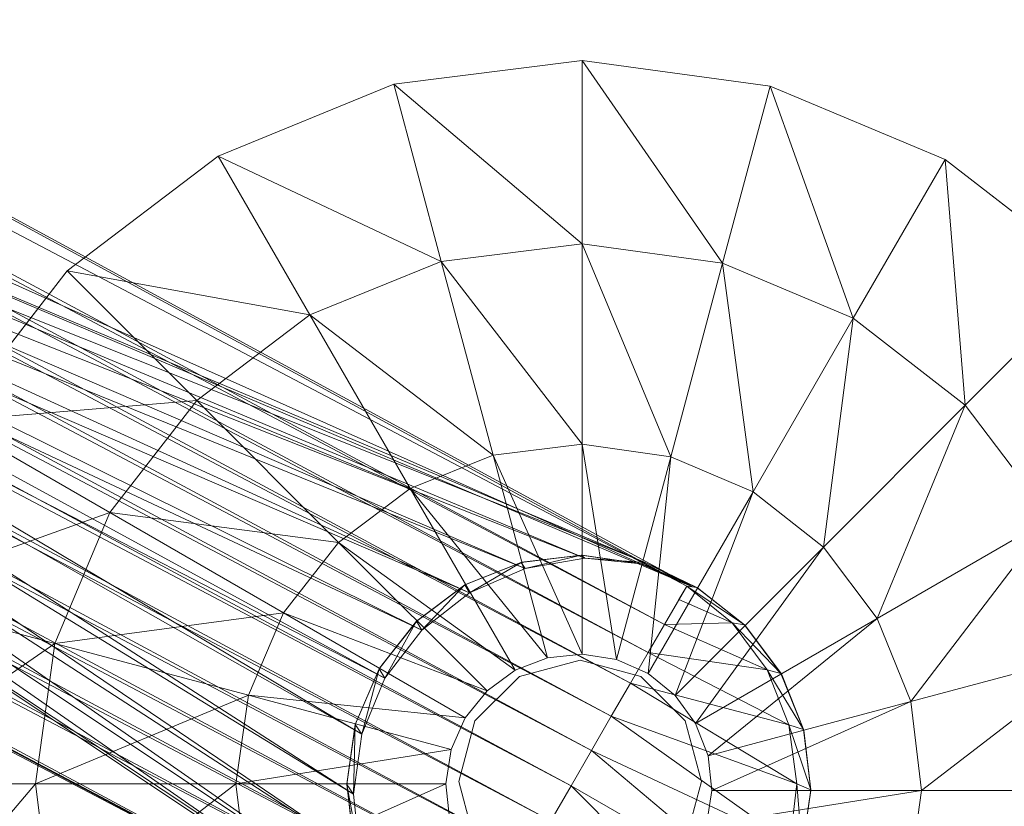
# Model space of a CAD drawing. Header units: inches. Extents: x 813 to 1305, y 19 to 194.
# Tile 448 of 656: x 1226.23 to 1228.1, y 29.69 to 31.18. Entities that reach past the tile are written whole.
import ezdxf

# ---------------------------------------------------------------- set-up
doc = ezdxf.new("R2010")
doc.units = ezdxf.units.IN
doc.header["$MEASUREMENT"] = 0
for name, color, linetype, true_color in [('CET color Grey80', 7, 'Continuous', 0xcbcdcc), ('CET color Grey98', 7, 'Continuous', 0xfafafa), ('CET color NavajoWhite4', 7, 'Continuous', 0x81775f)]:
    doc.layers.add(name, color=color, linetype=linetype, true_color=true_color)
doc.layers.add('CET Default', color=7, linetype='Continuous')

# ---------------------------------------------------------------- blocks, each defined once
blk = doc.blocks.new('*C253')
at = {"layer": 'CET color Grey80', "linetype": 'Continuous', "lineweight": 0}
for points in [[(49.1069, 27.329, 0.515), (49.3735, 26.9825, 0.6417), (49.3735, 27.3625, 0.515), (49.1069, 27.329, 0.515)], [(49.3735, 27.3625, 0.515), (49.3735, 26.9825, 0.6417), (49.5414, 26.9588, 0.6417), (49.3735, 27.3625, 0.515)], [(49.3735, 27.3625, 0.515), (49.5414, 26.9588, 0.6417), (49.6398, 27.3258, 0.515), (49.3735, 27.3625, 0.515)], [(48.8579, 27.2277, 0.515), (49.2052, 26.962, 0.6417), (49.1069, 27.329, 0.515), (48.8579, 27.2277, 0.515)], [(49.1069, 27.329, 0.515), (49.2052, 26.962, 0.6417), (49.3735, 26.9825, 0.6417), (49.1069, 27.329, 0.515)], [(48.1779, 27.0269, 0.3159), (48.6437, 27.0654, 0.515), (48.398, 27.3111, 0.3159), (48.1779, 27.0269, 0.3159)], [(48.398, 27.3111, 0.3159), (48.6437, 27.0654, 0.515), (48.8579, 27.2277, 0.515), (48.398, 27.3111, 0.3159)], [(48.6437, 27.0654, 0.515), (49.0479, 26.8986, 0.6417), (48.8579, 27.2277, 0.515), (48.6437, 27.0654, 0.515)], [(48.8579, 27.2277, 0.515), (49.0479, 26.8986, 0.6417), (49.2052, 26.962, 0.6417), (48.8579, 27.2277, 0.515)], [(48.1779, 27.0269, 0.3159), (48.4788, 26.8532, 0.515), (48.6437, 27.0654, 0.515), (48.1779, 27.0269, 0.3159)], [(48.4788, 26.8532, 0.515), (48.9124, 26.7967, 0.6417), (48.6437, 27.0654, 0.515), (48.4788, 26.8532, 0.515)], [(48.6437, 27.0654, 0.515), (48.9124, 26.7967, 0.6417), (49.0479, 26.8986, 0.6417), (48.6437, 27.0654, 0.515)], [(48.0388, 26.6954, 0.3159), (48.4788, 26.8532, 0.515), (48.1779, 27.0269, 0.3159), (48.0388, 26.6954, 0.3159)], [(49.2052, 26.962, 0.6417), (49.3735, 26.585, 0.6909), (49.3735, 26.9825, 0.6417), (49.2052, 26.962, 0.6417)], [(49.3735, 26.9825, 0.6417), (49.3735, 26.585, 0.6909), (49.4385, 26.5748, 0.6909), (49.3735, 26.9825, 0.6417)], [(49.3735, 26.9825, 0.6417), (49.4385, 26.5748, 0.6909), (49.5414, 26.9588, 0.6417), (49.3735, 26.9825, 0.6417)], [(49.0479, 26.8986, 0.6417), (49.3081, 26.578, 0.6909), (49.2052, 26.962, 0.6417), (49.0479, 26.8986, 0.6417)], [(49.2052, 26.962, 0.6417), (49.3081, 26.578, 0.6909), (49.3735, 26.585, 0.6909), (49.2052, 26.962, 0.6417)], [(48.9124, 26.7967, 0.6417), (49.2467, 26.5544, 0.6909), (49.0479, 26.8986, 0.6417), (48.9124, 26.7967, 0.6417)], [(49.0479, 26.8986, 0.6417), (49.2467, 26.5544, 0.6909), (49.3081, 26.578, 0.6909), (49.0479, 26.8986, 0.6417)], [(48.0388, 26.6954, 0.3159), (48.3745, 26.6055, 0.515), (48.4788, 26.8532, 0.515), (48.0388, 26.6954, 0.3159)], [(48.3745, 26.6055, 0.515), (48.8079, 26.6632, 0.6417), (48.4788, 26.8532, 0.515), (48.3745, 26.6055, 0.515)], [(48.4788, 26.8532, 0.515), (48.8079, 26.6632, 0.6417), (48.9124, 26.7967, 0.6417), (48.4788, 26.8532, 0.515)], [(48.8079, 26.6632, 0.6417), (49.1935, 26.5156, 0.6909), (48.9124, 26.7967, 0.6417), (48.8079, 26.6632, 0.6417)], [(48.9124, 26.7967, 0.6417), (49.1935, 26.5156, 0.6909), (49.2467, 26.5544, 0.6909), (48.9124, 26.7967, 0.6417)], [(49.3721, 26.7725, 3.6287), (49.2596, 26.7592, 1.5034), (49.2582, 26.7588, 3.6287), (49.3721, 26.7725, 3.6287)], [(49.3721, 26.7725, 3.6287), (49.3735, 26.7725, 1.5034), (49.2596, 26.7592, 1.5034), (49.3721, 26.7725, 3.6287)], [(49.4857, 26.7563, 3.6287), (49.3735, 26.7725, 1.5034), (49.3721, 26.7725, 3.6287), (49.4857, 26.7563, 3.6287)], [(49.4857, 26.7563, 3.6287), (49.4871, 26.7559, 1.5034), (49.3735, 26.7725, 1.5034), (49.4857, 26.7563, 3.6287)], [(49.2582, 26.7588, 3.6287), (49.1529, 26.7168, 1.5034), (49.1517, 26.7161, 3.6287), (49.2582, 26.7588, 3.6287)], [(49.2582, 26.7588, 3.6287), (49.2596, 26.7592, 1.5034), (49.1529, 26.7168, 1.5034), (49.2582, 26.7588, 3.6287)], [(49.1517, 26.7161, 3.6287), (49.0609, 26.6482, 1.5034), (49.0599, 26.6472, 3.6287), (49.1517, 26.7161, 3.6287)], [(49.1517, 26.7161, 3.6287), (49.1529, 26.7168, 1.5034), (49.0609, 26.6482, 1.5034), (49.1517, 26.7161, 3.6287)], [(47.9902, 26.3393, 0.3159), (48.3745, 26.6055, 0.515), (48.0388, 26.6954, 0.3159), (47.9902, 26.3393, 0.3159)], [(48.3745, 26.6055, 0.515), (48.7415, 26.5072, 0.6417), (48.8079, 26.6632, 0.6417), (48.3745, 26.6055, 0.515)], [(48.7415, 26.5072, 0.6417), (49.1521, 26.4644, 0.6909), (48.8079, 26.6632, 0.6417), (48.7415, 26.5072, 0.6417)], [(48.8079, 26.6632, 0.6417), (49.1521, 26.4644, 0.6909), (49.1935, 26.5156, 0.6909), (48.8079, 26.6632, 0.6417)], [(49.0599, 26.6472, 3.6287), (48.9898, 26.5582, 1.5034), (48.989, 26.557, 3.6287), (49.0599, 26.6472, 3.6287)], [(49.0599, 26.6472, 3.6287), (49.0609, 26.6482, 1.5034), (48.9898, 26.5582, 1.5034), (49.0599, 26.6472, 3.6287)], [(47.9902, 26.3393, 0.3159), (48.3378, 26.3393, 0.515), (48.3745, 26.6055, 0.515), (47.9902, 26.3393, 0.3159)], [(48.3378, 26.3393, 0.515), (48.7415, 26.5072, 0.6417), (48.3745, 26.6055, 0.515), (48.3378, 26.3393, 0.515)], [(48.989, 26.557, 3.6287), (48.9443, 26.4528, 1.5034), (48.944, 26.4514, 3.6287), (48.989, 26.557, 3.6287)], [(48.989, 26.557, 3.6287), (48.9898, 26.5582, 1.5034), (48.9443, 26.4528, 1.5034), (48.989, 26.557, 3.6287)], [(48.3378, 26.3393, 0.515), (48.7177, 26.3393, 0.6417), (48.7415, 26.5072, 0.6417), (48.3378, 26.3393, 0.515)], [(48.7177, 26.3393, 0.6417), (49.1255, 26.4043, 0.6909), (48.7415, 26.5072, 0.6417), (48.7177, 26.3393, 0.6417)], [(48.7415, 26.5072, 0.6417), (49.1255, 26.4043, 0.6909), (49.1521, 26.4644, 0.6909), (48.7415, 26.5072, 0.6417)], [(48.944, 26.4514, 3.6287), (48.9443, 26.4528, 1.5034), (48.9277, 26.3393, 1.5034), (48.944, 26.4514, 3.6287)], [(48.944, 26.4514, 3.6287), (48.9277, 26.3393, 1.5034), (48.9277, 26.3378, 3.6287), (48.944, 26.4514, 3.6287)], [(48.7177, 26.3393, 0.6417), (49.1153, 26.3393, 0.6909), (49.1255, 26.4043, 0.6909), (48.7177, 26.3393, 0.6417)], [(48.0355, 25.9826, 0.3159), (48.3378, 26.3393, 0.515), (47.9902, 26.3393, 0.3159), (48.0355, 25.9826, 0.3159)], [(48.0355, 25.9826, 0.3159), (48.3712, 26.0726, 0.515), (48.3378, 26.3393, 0.515), (48.0355, 25.9826, 0.3159)], [(48.3712, 26.0726, 0.515), (48.7177, 26.3393, 0.6417), (48.3378, 26.3393, 0.515), (48.3712, 26.0726, 0.515)], [(48.3712, 26.0726, 0.515), (48.7383, 26.1709, 0.6417), (48.7177, 26.3393, 0.6417), (48.3712, 26.0726, 0.515)], [(48.7383, 26.1709, 0.6417), (49.1153, 26.3393, 0.6909), (48.7177, 26.3393, 0.6417), (48.7383, 26.1709, 0.6417)], [(48.7383, 26.1709, 0.6417), (49.1222, 26.2738, 0.6909), (49.1153, 26.3393, 0.6909), (48.7383, 26.1709, 0.6417)], [(48.9277, 26.3378, 3.6287), (48.9277, 26.3393, 1.5034), (48.9411, 26.2253, 1.5034), (48.9277, 26.3378, 3.6287)], [(48.9277, 26.3378, 3.6287), (48.9411, 26.2253, 1.5034), (48.9415, 26.2239, 3.6287), (48.9277, 26.3378, 3.6287)], [(48.8016, 26.0137, 0.6417), (49.1222, 26.2738, 0.6909), (48.7383, 26.1709, 0.6417), (48.8016, 26.0137, 0.6417)], [(48.8016, 26.0137, 0.6417), (49.1459, 26.2124, 0.6909), (49.1222, 26.2738, 0.6909), (48.8016, 26.0137, 0.6417)], [(48.9036, 25.8781, 0.6417), (49.1459, 26.2124, 0.6909), (48.8016, 26.0137, 0.6417), (48.9036, 25.8781, 0.6417)], [(48.9036, 25.8781, 0.6417), (49.1846, 26.1592, 0.6909), (49.1459, 26.2124, 0.6909), (48.9036, 25.8781, 0.6417)], [(48.9415, 26.2239, 3.6287), (48.9411, 26.2253, 1.5034), (48.9835, 26.1187, 1.5034), (48.9415, 26.2239, 3.6287)], [(48.9415, 26.2239, 3.6287), (48.9835, 26.1187, 1.5034), (48.9842, 26.1174, 3.6287), (48.9415, 26.2239, 3.6287)], [(48.4726, 25.8237, 0.515), (48.7383, 26.1709, 0.6417), (48.3712, 26.0726, 0.515), (48.4726, 25.8237, 0.515)], [(48.4726, 25.8237, 0.515), (48.8016, 26.0137, 0.6417), (48.7383, 26.1709, 0.6417), (48.4726, 25.8237, 0.515)], [(49.0371, 25.7736, 0.6417), (49.1846, 26.1592, 0.6909), (48.9036, 25.8781, 0.6417), (49.0371, 25.7736, 0.6417)], [(49.0371, 25.7736, 0.6417), (49.2358, 26.1179, 0.6909), (49.1846, 26.1592, 0.6909), (49.0371, 25.7736, 0.6417)], [(48.9842, 26.1174, 3.6287), (48.9835, 26.1187, 1.5034), (49.0521, 26.0266, 1.5034), (48.9842, 26.1174, 3.6287)], [(48.9842, 26.1174, 3.6287), (49.0521, 26.0266, 1.5034), (49.053, 26.0256, 3.6287), (48.9842, 26.1174, 3.6287)], [(49.1931, 25.7072, 0.6417), (49.2358, 26.1179, 0.6909), (49.0371, 25.7736, 0.6417), (49.1931, 25.7072, 0.6417)], [(49.1931, 25.7072, 0.6417), (49.296, 26.0912, 0.6909), (49.2358, 26.1179, 0.6909), (49.1931, 25.7072, 0.6417)], [(49.361, 25.6835, 0.6417), (49.296, 26.0912, 0.6909), (49.1931, 25.7072, 0.6417), (49.361, 25.6835, 0.6417)], [(49.361, 25.6835, 0.6417), (49.361, 26.081, 0.6909), (49.296, 26.0912, 0.6909), (49.361, 25.6835, 0.6417)], [(49.5293, 25.704, 0.6417), (49.4264, 26.0879, 0.6909), (49.361, 26.081, 0.6909), (49.5293, 25.704, 0.6417)], [(49.5293, 25.704, 0.6417), (49.361, 26.081, 0.6909), (49.361, 25.6835, 0.6417), (49.5293, 25.704, 0.6417)], [(48.1716, 25.6499, 0.3159), (48.3712, 26.0726, 0.515), (48.0355, 25.9826, 0.3159), (48.1716, 25.6499, 0.3159)], [(48.1716, 25.6499, 0.3159), (48.4726, 25.8237, 0.515), (48.3712, 26.0726, 0.515), (48.1716, 25.6499, 0.3159)], [(49.053, 26.0256, 3.6287), (49.0521, 26.0266, 1.5034), (49.1421, 25.9555, 1.5034), (49.053, 26.0256, 3.6287)], [(49.053, 26.0256, 3.6287), (49.1421, 25.9555, 1.5034), (49.1433, 25.9548, 3.6287), (49.053, 26.0256, 3.6287)], [(48.6349, 25.6095, 0.515), (48.8016, 26.0137, 0.6417), (48.4726, 25.8237, 0.515), (48.6349, 25.6095, 0.515)], [(48.6349, 25.6095, 0.515), (48.9036, 25.8781, 0.6417), (48.8016, 26.0137, 0.6417), (48.6349, 25.6095, 0.515)], [(49.1433, 25.9548, 3.6287), (49.1421, 25.9555, 1.5034), (49.2475, 25.9101, 1.5034), (49.1433, 25.9548, 3.6287)], [(49.1433, 25.9548, 3.6287), (49.2475, 25.9101, 1.5034), (49.2488, 25.9097, 3.6287), (49.1433, 25.9548, 3.6287)], [(49.2488, 25.9097, 3.6287), (49.2475, 25.9101, 1.5034), (49.361, 25.8935, 1.5034), (49.2488, 25.9097, 3.6287)], [(49.2488, 25.9097, 3.6287), (49.361, 25.8935, 1.5034), (49.3624, 25.8935, 3.6287), (49.2488, 25.9097, 3.6287)], [(49.3624, 25.8935, 3.6287), (49.361, 25.8935, 1.5034), (49.475, 25.9068, 1.5034), (49.3624, 25.8935, 3.6287)], [(49.3624, 25.8935, 3.6287), (49.475, 25.9068, 1.5034), (49.4763, 25.9072, 3.6287), (49.3624, 25.8935, 3.6287)], [(48.8471, 25.4446, 0.515), (48.9036, 25.8781, 0.6417), (48.6349, 25.6095, 0.515), (48.8471, 25.4446, 0.515)], [(48.8471, 25.4446, 0.515), (49.0371, 25.7736, 0.6417), (48.9036, 25.8781, 0.6417), (48.8471, 25.4446, 0.515)], [(48.3891, 25.3637, 0.3159), (48.4726, 25.8237, 0.515), (48.1716, 25.6499, 0.3159), (48.3891, 25.3637, 0.3159)], [(48.3891, 25.3637, 0.3159), (48.6349, 25.6095, 0.515), (48.4726, 25.8237, 0.515), (48.3891, 25.3637, 0.3159)], [(49.0948, 25.3402, 0.515), (49.0371, 25.7736, 0.6417), (48.8471, 25.4446, 0.515), (49.0948, 25.3402, 0.515)], [(49.0948, 25.3402, 0.515), (49.1931, 25.7072, 0.6417), (49.0371, 25.7736, 0.6417), (49.0948, 25.3402, 0.515)], [(49.361, 25.3035, 0.515), (49.1931, 25.7072, 0.6417), (49.0948, 25.3402, 0.515), (49.361, 25.3035, 0.515)], [(49.361, 25.3035, 0.515), (49.361, 25.6835, 0.6417), (49.1931, 25.7072, 0.6417), (49.361, 25.3035, 0.515)], [(49.6277, 25.337, 0.515), (49.5293, 25.704, 0.6417), (49.361, 25.6835, 0.6417), (49.6277, 25.337, 0.515)], [(49.6277, 25.337, 0.515), (49.361, 25.6835, 0.6417), (49.361, 25.3035, 0.515), (49.6277, 25.337, 0.515)], [(48.6733, 25.1436, 0.3159), (48.6349, 25.6095, 0.515), (48.3891, 25.3637, 0.3159), (48.6733, 25.1436, 0.3159)], [(48.6733, 25.1436, 0.3159), (48.8471, 25.4446, 0.515), (48.6349, 25.6095, 0.515), (48.6733, 25.1436, 0.3159)], [(49.0048, 25.0045, 0.3159), (48.8471, 25.4446, 0.515), (48.6733, 25.1436, 0.3159), (49.0048, 25.0045, 0.3159)], [(49.0048, 25.0045, 0.3159), (49.0948, 25.3402, 0.515), (48.8471, 25.4446, 0.515), (49.0048, 25.0045, 0.3159)], [(49.361, 24.956, 0.3159), (49.0948, 25.3402, 0.515), (49.0048, 25.0045, 0.3159), (49.361, 24.956, 0.3159)], [(49.361, 24.956, 0.3159), (49.361, 25.3035, 0.515), (49.0948, 25.3402, 0.515), (49.361, 24.956, 0.3159)], [(49.7176, 25.0013, 0.3159), (49.6277, 25.337, 0.515), (49.361, 25.3035, 0.515), (49.7176, 25.0013, 0.3159)], [(49.7176, 25.0013, 0.3159), (49.361, 25.3035, 0.515), (49.361, 24.956, 0.3159), (49.7176, 25.0013, 0.3159)]]:
    blk.add_3dface(points, dxfattribs=at)
for points, invisible_edges in [([(48.1779, 27.0269, 0.1937), (48.1779, 27.0269, 0.3159), (48.398, 27.3111, 0.3159), (48.1779, 27.0269, 0.1937)], 4), ([(48.1779, 27.0269, 0.1937), (48.398, 27.3111, 0.3159), (48.398, 27.3111, 0.1937), (48.1779, 27.0269, 0.1937)], 9), ([(48.0388, 26.6954, 0.1937), (48.0388, 26.6954, 0.3159), (48.1779, 27.0269, 0.3159), (48.0388, 26.6954, 0.1937)], 4), ([(48.0388, 26.6954, 0.1937), (48.1779, 27.0269, 0.3159), (48.1779, 27.0269, 0.1937), (48.0388, 26.6954, 0.1937)], 9), ([(49.3735, 26.7725, 1.5034), (49.3081, 26.578, 1.5034), (49.2596, 26.7592, 1.5034), (49.3735, 26.7725, 1.5034)], 11), ([(49.3735, 26.7725, 1.5034), (49.3735, 26.585, 1.5034), (49.3081, 26.578, 1.5034), (49.3735, 26.7725, 1.5034)], 13), ([(49.4871, 26.7559, 1.5034), (49.3735, 26.585, 1.5034), (49.3735, 26.7725, 1.5034), (49.4871, 26.7559, 1.5034)], 11), ([(49.2596, 26.7592, 1.5034), (49.2467, 26.5544, 1.5034), (49.1529, 26.7168, 1.5034), (49.2596, 26.7592, 1.5034)], 11), ([(49.2596, 26.7592, 1.5034), (49.3081, 26.578, 1.5034), (49.2467, 26.5544, 1.5034), (49.2596, 26.7592, 1.5034)], 13), ([(49.4871, 26.7559, 1.5034), (49.4385, 26.5748, 1.5034), (49.3735, 26.585, 1.5034), (49.4871, 26.7559, 1.5034)], 13), ([(49.1529, 26.7168, 1.5034), (49.1935, 26.5156, 1.5034), (49.0609, 26.6482, 1.5034), (49.1529, 26.7168, 1.5034)], 11), ([(49.1529, 26.7168, 1.5034), (49.2467, 26.5544, 1.5034), (49.1935, 26.5156, 1.5034), (49.1529, 26.7168, 1.5034)], 13), ([(47.9902, 26.3393, 0.1937), (47.9902, 26.3393, 0.3159), (48.0388, 26.6954, 0.3159), (47.9902, 26.3393, 0.1937)], 4), ([(47.9902, 26.3393, 0.1937), (48.0388, 26.6954, 0.3159), (48.0388, 26.6954, 0.1937), (47.9902, 26.3393, 0.1937)], 9), ([(49.0609, 26.6482, 1.5034), (49.1521, 26.4644, 1.5034), (48.9898, 26.5582, 1.5034), (49.0609, 26.6482, 1.5034)], 11), ([(49.0609, 26.6482, 1.5034), (49.1935, 26.5156, 1.5034), (49.1521, 26.4644, 1.5034), (49.0609, 26.6482, 1.5034)], 13), ([(49.3081, 26.578, 0.6909), (49.3081, 26.578, 1.5034), (49.3735, 26.585, 1.5034), (49.3081, 26.578, 0.6909)], 4), ([(49.3081, 26.578, 0.6909), (49.3735, 26.585, 1.5034), (49.3735, 26.585, 0.6909), (49.3081, 26.578, 0.6909)], 9), ([(49.3735, 26.585, 0.6909), (49.3735, 26.585, 1.5034), (49.4385, 26.5748, 1.5034), (49.3735, 26.585, 0.6909)], 4), ([(49.3735, 26.585, 0.6909), (49.4385, 26.5748, 1.5034), (49.4385, 26.5748, 0.6909), (49.3735, 26.585, 0.6909)], 9), ([(49.2467, 26.5544, 0.6909), (49.2467, 26.5544, 1.5034), (49.3081, 26.578, 1.5034), (49.2467, 26.5544, 0.6909)], 4), ([(49.2467, 26.5544, 0.6909), (49.3081, 26.578, 1.5034), (49.3081, 26.578, 0.6909), (49.2467, 26.5544, 0.6909)], 9), ([(48.9898, 26.5582, 1.5034), (49.1255, 26.4043, 1.5034), (48.9443, 26.4528, 1.5034), (48.9898, 26.5582, 1.5034)], 11), ([(48.9898, 26.5582, 1.5034), (49.1521, 26.4644, 1.5034), (49.1255, 26.4043, 1.5034), (48.9898, 26.5582, 1.5034)], 13), ([(49.1935, 26.5156, 0.6909), (49.1935, 26.5156, 1.5034), (49.2467, 26.5544, 1.5034), (49.1935, 26.5156, 0.6909)], 4), ([(49.1935, 26.5156, 0.6909), (49.2467, 26.5544, 1.5034), (49.2467, 26.5544, 0.6909), (49.1935, 26.5156, 0.6909)], 9), ([(49.1521, 26.4644, 0.6909), (49.1521, 26.4644, 1.5034), (49.1935, 26.5156, 1.5034), (49.1521, 26.4644, 0.6909)], 4), ([(49.1521, 26.4644, 0.6909), (49.1935, 26.5156, 1.5034), (49.1935, 26.5156, 0.6909), (49.1521, 26.4644, 0.6909)], 9), ([(48.9443, 26.4528, 1.5034), (49.1153, 26.3393, 1.5034), (48.9277, 26.3393, 1.5034), (48.9443, 26.4528, 1.5034)], 11), ([(48.9443, 26.4528, 1.5034), (49.1255, 26.4043, 1.5034), (49.1153, 26.3393, 1.5034), (48.9443, 26.4528, 1.5034)], 13), ([(49.1255, 26.4043, 0.6909), (49.1255, 26.4043, 1.5034), (49.1521, 26.4644, 1.5034), (49.1255, 26.4043, 0.6909)], 4), ([(49.1255, 26.4043, 0.6909), (49.1521, 26.4644, 1.5034), (49.1521, 26.4644, 0.6909), (49.1255, 26.4043, 0.6909)], 9), ([(49.1153, 26.3393, 0.6909), (49.1153, 26.3393, 1.5034), (49.1255, 26.4043, 1.5034), (49.1153, 26.3393, 0.6909)], 4), ([(49.1153, 26.3393, 0.6909), (49.1255, 26.4043, 1.5034), (49.1255, 26.4043, 0.6909), (49.1153, 26.3393, 0.6909)], 9), ([(48.0355, 25.9826, 0.1937), (48.0355, 25.9826, 0.3159), (47.9902, 26.3393, 0.3159), (48.0355, 25.9826, 0.1937)], 4), ([(48.0355, 25.9826, 0.1937), (47.9902, 26.3393, 0.3159), (47.9902, 26.3393, 0.1937), (48.0355, 25.9826, 0.1937)], 9), ([(48.9277, 26.3393, 1.5034), (49.1153, 26.3393, 1.5034), (49.1222, 26.2738, 1.5034), (48.9277, 26.3393, 1.5034)], 13), ([(48.9277, 26.3393, 1.5034), (49.1222, 26.2738, 1.5034), (48.9411, 26.2253, 1.5034), (48.9277, 26.3393, 1.5034)], 11), ([(49.1222, 26.2738, 0.6909), (49.1222, 26.2738, 1.5034), (49.1153, 26.3393, 1.5034), (49.1222, 26.2738, 0.6909)], 4), ([(49.1222, 26.2738, 0.6909), (49.1153, 26.3393, 1.5034), (49.1153, 26.3393, 0.6909), (49.1222, 26.2738, 0.6909)], 9), ([(48.9411, 26.2253, 1.5034), (49.1222, 26.2738, 1.5034), (49.1459, 26.2124, 1.5034), (48.9411, 26.2253, 1.5034)], 13), ([(49.1459, 26.2124, 0.6909), (49.1459, 26.2124, 1.5034), (49.1222, 26.2738, 1.5034), (49.1459, 26.2124, 0.6909)], 4), ([(49.1459, 26.2124, 0.6909), (49.1222, 26.2738, 1.5034), (49.1222, 26.2738, 0.6909), (49.1459, 26.2124, 0.6909)], 9), ([(48.9411, 26.2253, 1.5034), (49.1459, 26.2124, 1.5034), (48.9835, 26.1187, 1.5034), (48.9411, 26.2253, 1.5034)], 11), ([(48.9835, 26.1187, 1.5034), (49.1459, 26.2124, 1.5034), (49.1846, 26.1592, 1.5034), (48.9835, 26.1187, 1.5034)], 13), ([(49.1846, 26.1592, 0.6909), (49.1846, 26.1592, 1.5034), (49.1459, 26.2124, 1.5034), (49.1846, 26.1592, 0.6909)], 4), ([(49.1846, 26.1592, 0.6909), (49.1459, 26.2124, 1.5034), (49.1459, 26.2124, 0.6909), (49.1846, 26.1592, 0.6909)], 9), ([(48.9835, 26.1187, 1.5034), (49.1846, 26.1592, 1.5034), (49.0521, 26.0266, 1.5034), (48.9835, 26.1187, 1.5034)], 11), ([(49.0521, 26.0266, 1.5034), (49.1846, 26.1592, 1.5034), (49.2358, 26.1179, 1.5034), (49.0521, 26.0266, 1.5034)], 13), ([(49.2358, 26.1179, 0.6909), (49.2358, 26.1179, 1.5034), (49.1846, 26.1592, 1.5034), (49.2358, 26.1179, 0.6909)], 4), ([(49.2358, 26.1179, 0.6909), (49.1846, 26.1592, 1.5034), (49.1846, 26.1592, 0.6909), (49.2358, 26.1179, 0.6909)], 9), ([(49.0521, 26.0266, 1.5034), (49.2358, 26.1179, 1.5034), (49.1421, 25.9555, 1.5034), (49.0521, 26.0266, 1.5034)], 11), ([(49.1421, 25.9555, 1.5034), (49.2358, 26.1179, 1.5034), (49.296, 26.0912, 1.5034), (49.1421, 25.9555, 1.5034)], 13), ([(49.296, 26.0912, 0.6909), (49.296, 26.0912, 1.5034), (49.2358, 26.1179, 1.5034), (49.296, 26.0912, 0.6909)], 4), ([(49.296, 26.0912, 0.6909), (49.2358, 26.1179, 1.5034), (49.2358, 26.1179, 0.6909), (49.296, 26.0912, 0.6909)], 9), ([(49.1421, 25.9555, 1.5034), (49.296, 26.0912, 1.5034), (49.2475, 25.9101, 1.5034), (49.1421, 25.9555, 1.5034)], 11), ([(49.2475, 25.9101, 1.5034), (49.296, 26.0912, 1.5034), (49.361, 26.081, 1.5034), (49.2475, 25.9101, 1.5034)], 13), ([(49.2475, 25.9101, 1.5034), (49.361, 26.081, 1.5034), (49.361, 25.8935, 1.5034), (49.2475, 25.9101, 1.5034)], 11), ([(49.361, 26.081, 0.6909), (49.361, 26.081, 1.5034), (49.296, 26.0912, 1.5034), (49.361, 26.081, 0.6909)], 4), ([(49.361, 26.081, 0.6909), (49.296, 26.0912, 1.5034), (49.296, 26.0912, 0.6909), (49.361, 26.081, 0.6909)], 9), ([(49.361, 25.8935, 1.5034), (49.361, 26.081, 1.5034), (49.4264, 26.0879, 1.5034), (49.361, 25.8935, 1.5034)], 13), ([(49.361, 25.8935, 1.5034), (49.4264, 26.0879, 1.5034), (49.475, 25.9068, 1.5034), (49.361, 25.8935, 1.5034)], 11), ([(49.4264, 26.0879, 0.6909), (49.4264, 26.0879, 1.5034), (49.361, 26.081, 1.5034), (49.4264, 26.0879, 0.6909)], 4), ([(49.4264, 26.0879, 0.6909), (49.361, 26.081, 1.5034), (49.361, 26.081, 0.6909), (49.4264, 26.0879, 0.6909)], 9), ([(48.1716, 25.6499, 0.1937), (48.1716, 25.6499, 0.3159), (48.0355, 25.9826, 0.3159), (48.1716, 25.6499, 0.1937)], 4), ([(48.1716, 25.6499, 0.1937), (48.0355, 25.9826, 0.3159), (48.0355, 25.9826, 0.1937), (48.1716, 25.6499, 0.1937)], 9), ([(48.3891, 25.3637, 0.1937), (48.3891, 25.3637, 0.3159), (48.1716, 25.6499, 0.3159), (48.3891, 25.3637, 0.1937)], 4), ([(48.3891, 25.3637, 0.1937), (48.1716, 25.6499, 0.3159), (48.1716, 25.6499, 0.1937), (48.3891, 25.3637, 0.1937)], 9), ([(48.6733, 25.1436, 0.1937), (48.6733, 25.1436, 0.3159), (48.3891, 25.3637, 0.3159), (48.6733, 25.1436, 0.1937)], 4), ([(48.6733, 25.1436, 0.1937), (48.3891, 25.3637, 0.3159), (48.3891, 25.3637, 0.1937), (48.6733, 25.1436, 0.1937)], 9)]:
    blk.add_3dface(points, dxfattribs=dict(at, invisible_edges=invisible_edges))
at = {"layer": 'CET color Grey98', "linetype": 'Continuous', "lineweight": 0}
for points, invisible_edges in [([(0.625, 0.625, 29), (59.055, 0.625, 29), (59.055, 29.055, 29), (0.625, 0.625, 29)], 4), ([(0.625, 0.625, 29), (59.055, 29.055, 29), (0.625, 29.055, 29), (0.625, 0.625, 29)], 9), ([(49.1575, 26.2205, 2.6287), (49.2417, 26.1363, 2.6287), (49.2417, 26.1363, 3.6287), (49.1575, 26.2205, 2.6287)], 4), ([(49.1575, 26.2205, 2.6287), (49.2417, 26.1363, 3.6287), (49.1575, 26.2205, 3.6287), (49.1575, 26.2205, 2.6287)], 9), ([(49.2417, 26.1363, 2.6287), (49.3567, 26.1055, 2.6287), (49.3567, 26.1055, 3.6287), (49.2417, 26.1363, 2.6287)], 4), ([(49.2417, 26.1363, 2.6287), (49.3567, 26.1055, 3.6287), (49.2417, 26.1363, 3.6287), (49.2417, 26.1363, 2.6287)], 9), ([(49.3567, 26.1055, 2.6287), (49.4717, 26.1363, 2.6287), (49.4717, 26.1363, 3.6287), (49.3567, 26.1055, 2.6287)], 4), ([(49.3567, 26.1055, 2.6287), (49.4717, 26.1363, 3.6287), (49.3567, 26.1055, 3.6287), (49.3567, 26.1055, 2.6287)], 9)]:
    blk.add_3dface(points, dxfattribs=dict(at, invisible_edges=invisible_edges))
for points in [[(49.2491, 26.7312, 4.8561), (49.3609, 26.7459, 4.8377), (49.3721, 26.7725, 3.6287), (49.2491, 26.7312, 4.8561)], [(49.2491, 26.7312, 4.8561), (49.3721, 26.7725, 3.6287), (49.2582, 26.7588, 3.6287), (49.2491, 26.7312, 4.8561)], [(49.3609, 26.7459, 4.8377), (49.4857, 26.7563, 3.6287), (49.3721, 26.7725, 3.6287), (49.3609, 26.7459, 4.8377)], [(49.1452, 26.6897, 4.8796), (49.2491, 26.7312, 4.8561), (49.2582, 26.7588, 3.6287), (49.1452, 26.6897, 4.8796)], [(49.1452, 26.6897, 4.8796), (49.2582, 26.7588, 3.6287), (49.1517, 26.7161, 3.6287), (49.1452, 26.6897, 4.8796)], [(49.3609, 26.7459, 4.8377), (49.4737, 26.7329, 4.8256), (49.4857, 26.7563, 3.6287), (49.3609, 26.7459, 4.8377)], [(49.1705, 26.4308, 5.1044), (49.2329, 26.3947, 5.1315), (49.3609, 26.7459, 4.8377), (49.1705, 26.4308, 5.1044)], [(49.1705, 26.4308, 5.1044), (49.3609, 26.7459, 4.8377), (49.2491, 26.7312, 4.8561), (49.1705, 26.4308, 5.1044)], [(49.2329, 26.3947, 5.1315), (49.4737, 26.7329, 4.8256), (49.3609, 26.7459, 4.8377), (49.2329, 26.3947, 5.1315)], [(49.2329, 26.3947, 5.1315), (49.2981, 26.3571, 5.148), (49.4737, 26.7329, 4.8256), (49.2329, 26.3947, 5.1315)], [(49.2981, 26.3571, 5.148), (49.5807, 26.6929, 4.8205), (49.4737, 26.7329, 4.8256), (49.2981, 26.3571, 5.148)], [(49.0559, 26.6239, 4.9068), (49.1452, 26.6897, 4.8796), (49.1517, 26.7161, 3.6287), (49.0559, 26.6239, 4.9068)], [(49.0559, 26.6239, 4.9068), (49.1517, 26.7161, 3.6287), (49.0599, 26.6472, 3.6287), (49.0559, 26.6239, 4.9068)], [(49.1121, 26.4645, 5.0673), (49.1705, 26.4308, 5.1044), (49.2491, 26.7312, 4.8561), (49.1121, 26.4645, 5.0673)], [(49.1121, 26.4645, 5.0673), (49.2491, 26.7312, 4.8561), (49.1452, 26.6897, 4.8796), (49.1121, 26.4645, 5.0673)], [(49.0589, 26.4952, 5.0208), (49.1452, 26.6897, 4.8796), (49.0559, 26.6239, 4.9068), (49.0589, 26.4952, 5.0208)], [(49.0589, 26.4952, 5.0208), (49.1121, 26.4645, 5.0673), (49.1452, 26.6897, 4.8796), (49.0589, 26.4952, 5.0208)], [(49.2981, 26.3571, 5.148), (49.3646, 26.3187, 5.1536), (49.5807, 26.6929, 4.8205), (49.2981, 26.3571, 5.148)], [(49.6687, 26.6203, 4.8256), (49.5807, 26.6929, 4.8205), (49.3646, 26.3187, 5.1536), (49.6687, 26.6203, 4.8256)], [(48.9865, 26.538, 4.9361), (49.0559, 26.6239, 4.9068), (49.0599, 26.6472, 3.6287), (48.9865, 26.538, 4.9361)], [(48.9865, 26.538, 4.9361), (49.0599, 26.6472, 3.6287), (48.989, 26.557, 3.6287), (48.9865, 26.538, 4.9361)], [(49.012, 26.5223, 4.9661), (49.0559, 26.6239, 4.9068), (48.9865, 26.538, 4.9361), (49.012, 26.5223, 4.9661)], [(49.012, 26.5223, 4.9661), (49.0589, 26.4952, 5.0208), (49.0559, 26.6239, 4.9068), (49.012, 26.5223, 4.9661)], [(49.6687, 26.6203, 4.8256), (49.3646, 26.3187, 5.1536), (49.4311, 26.2803, 5.148), (49.6687, 26.6203, 4.8256)], [(49.3567, 26.5655, 2.6287), (49.2417, 26.5347, 2.6287), (49.2417, 26.5347, 3.6287), (49.3567, 26.5655, 2.6287)], [(49.3567, 26.5655, 2.6287), (49.2417, 26.5347, 3.6287), (49.3567, 26.5655, 3.6287), (49.3567, 26.5655, 2.6287)], [(49.4717, 26.5347, 2.6287), (49.3567, 26.5655, 2.6287), (49.3567, 26.5655, 3.6287), (49.4717, 26.5347, 2.6287)], [(49.4717, 26.5347, 2.6287), (49.3567, 26.5655, 3.6287), (49.4717, 26.5347, 3.6287), (49.4717, 26.5347, 2.6287)], [(48.9865, 26.538, 4.9361), (48.9879, 26.5483, 4.2284), (43.4174, 16.2994, 11.5928), (48.9865, 26.538, 4.9361)], [(48.0592, 24.4675, 5.3689), (43.4174, 16.2994, 11.5928), (48.9879, 26.5483, 4.2284), (48.0592, 24.4675, 5.3689)], [(48.9879, 26.5483, 4.2284), (48.0953, 24.4467, 5.3689), (48.0592, 24.4675, 5.3689), (48.9879, 26.5483, 4.2284)], [(48.9879, 26.5483, 4.2284), (48.9419, 26.4588, 4.2287), (48.0953, 24.4467, 5.3689), (48.9879, 26.5483, 4.2284)], [(48.989, 26.557, 3.6287), (48.944, 26.4514, 3.6287), (48.9419, 26.459, 4.2287), (48.989, 26.557, 3.6287)], [(48.989, 26.557, 3.6287), (48.9419, 26.459, 4.2287), (48.9879, 26.5483, 4.2284), (48.989, 26.557, 3.6287)], [(48.9865, 26.538, 4.9361), (43.4174, 16.2994, 11.5928), (44.2506, 17.5416, 13.2674), (48.9865, 26.538, 4.9361)], [(44.2506, 17.5416, 13.2674), (49.0589, 26.4952, 5.0208), (48.9865, 26.538, 4.9361), (44.2506, 17.5416, 13.2674)], [(49.2417, 26.5347, 2.6287), (49.1575, 26.4505, 2.6287), (49.1575, 26.4505, 3.6287), (49.2417, 26.5347, 2.6287)], [(49.2417, 26.5347, 2.6287), (49.1575, 26.4505, 3.6287), (49.2417, 26.5347, 3.6287), (49.2417, 26.5347, 2.6287)], [(44.2506, 17.5416, 13.2674), (44.3012, 17.5123, 13.3208), (49.0589, 26.4952, 5.0208), (44.2506, 17.5416, 13.2674)], [(44.3012, 17.5123, 13.3208), (49.1121, 26.4645, 5.0673), (49.0589, 26.4952, 5.0208), (44.3012, 17.5123, 13.3208)], [(44.3012, 17.5123, 13.3208), (44.3574, 17.4799, 13.3663), (49.1121, 26.4645, 5.0673), (44.3012, 17.5123, 13.3208)], [(44.3574, 17.4799, 13.3663), (49.1705, 26.4308, 5.1044), (49.1121, 26.4645, 5.0673), (44.3574, 17.4799, 13.3663)], [(48.9419, 26.4588, 4.2287), (48.1314, 24.4258, 5.3689), (48.0953, 24.4467, 5.3689), (48.9419, 26.4588, 4.2287)], [(48.9419, 26.4588, 4.2287), (48.9332, 26.3445, 4.2287), (48.1314, 24.4258, 5.3689), (48.9419, 26.4588, 4.2287)], [(48.944, 26.4514, 3.6287), (48.9332, 26.3445, 4.2287), (48.9419, 26.459, 4.2287), (48.944, 26.4514, 3.6287)], [(48.944, 26.4514, 3.6287), (48.9277, 26.3378, 3.6287), (48.9332, 26.3445, 4.2287), (48.944, 26.4514, 3.6287)], [(49.1575, 26.4505, 2.6287), (49.1267, 26.3355, 2.6287), (49.1267, 26.3355, 3.6287), (49.1575, 26.4505, 2.6287)], [(49.1575, 26.4505, 2.6287), (49.1267, 26.3355, 3.6287), (49.1575, 26.4505, 3.6287), (49.1575, 26.4505, 2.6287)], [(44.3574, 17.4799, 13.3663), (44.4183, 17.4448, 13.4029), (49.1705, 26.4308, 5.1044), (44.3574, 17.4799, 13.3663)], [(44.4183, 17.4448, 13.4029), (49.2329, 26.3947, 5.1315), (49.1705, 26.4308, 5.1044), (44.4183, 17.4448, 13.4029)], [(44.4183, 17.4448, 13.4029), (44.4827, 17.4076, 13.4302), (49.2329, 26.3947, 5.1315), (44.4183, 17.4448, 13.4029)], [(44.4827, 17.4076, 13.4302), (49.2981, 26.3571, 5.148), (49.2329, 26.3947, 5.1315), (44.4827, 17.4076, 13.4302)], [(44.4827, 17.4076, 13.4302), (44.5497, 17.3689, 13.4476), (49.2981, 26.3571, 5.148), (44.4827, 17.4076, 13.4302)], [(44.5497, 17.3689, 13.4476), (49.3646, 26.3187, 5.1536), (49.2981, 26.3571, 5.148), (44.5497, 17.3689, 13.4476)], [(48.9332, 26.3445, 4.2287), (48.1675, 24.405, 5.3689), (48.1314, 24.4258, 5.3689), (48.9332, 26.3445, 4.2287)], [(48.9332, 26.3445, 4.2287), (48.9527, 26.2313, 4.2287), (48.1675, 24.405, 5.3689), (48.9332, 26.3445, 4.2287)], [(48.9277, 26.3378, 3.6287), (48.9527, 26.2313, 4.2287), (48.9332, 26.3445, 4.2287), (48.9277, 26.3378, 3.6287)], [(48.9277, 26.3378, 3.6287), (48.9415, 26.2239, 3.6287), (48.9527, 26.2313, 4.2287), (48.9277, 26.3378, 3.6287)], [(49.1267, 26.3355, 2.6287), (49.1575, 26.2205, 2.6287), (49.1575, 26.2205, 3.6287), (49.1267, 26.3355, 2.6287)], [(49.1267, 26.3355, 2.6287), (49.1575, 26.2205, 3.6287), (49.1267, 26.3355, 3.6287), (49.1267, 26.3355, 2.6287)], [(44.5497, 17.3689, 13.4476), (44.618, 17.3295, 13.4549), (49.3646, 26.3187, 5.1536), (44.5497, 17.3689, 13.4476)], [(49.4311, 26.2803, 5.148), (49.3646, 26.3187, 5.1536), (44.618, 17.3295, 13.4549), (49.4311, 26.2803, 5.148)], [(49.4311, 26.2803, 5.148), (44.618, 17.3295, 13.4549), (44.6863, 17.29, 13.4476), (49.4311, 26.2803, 5.148)], [(49.4963, 26.2427, 5.1315), (49.4311, 26.2803, 5.148), (44.6863, 17.29, 13.4476), (49.4963, 26.2427, 5.1315)], [(49.4963, 26.2427, 5.1315), (44.6863, 17.29, 13.4476), (44.7532, 17.2514, 13.4302), (49.4963, 26.2427, 5.1315)], [(49.5587, 26.2067, 5.1044), (49.4963, 26.2427, 5.1315), (44.7532, 17.2514, 13.4302), (49.5587, 26.2067, 5.1044)], [(48.9527, 26.2313, 4.2287), (48.2035, 24.3842, 5.3689), (48.1675, 24.405, 5.3689), (48.9527, 26.2313, 4.2287)], [(48.9527, 26.2313, 4.2287), (48.9992, 26.1263, 4.2287), (48.2035, 24.3842, 5.3689), (48.9527, 26.2313, 4.2287)], [(48.9415, 26.2239, 3.6287), (48.9992, 26.1263, 4.2287), (48.9527, 26.2313, 4.2287), (48.9415, 26.2239, 3.6287)], [(48.9415, 26.2239, 3.6287), (48.9842, 26.1174, 3.6287), (48.9992, 26.1263, 4.2287), (48.9415, 26.2239, 3.6287)], [(49.5587, 26.2067, 5.1044), (44.7532, 17.2514, 13.4302), (44.8177, 17.2142, 13.4029), (49.5587, 26.2067, 5.1044)], [(49.6171, 26.1729, 5.0673), (49.5587, 26.2067, 5.1044), (44.8177, 17.2142, 13.4029), (49.6171, 26.1729, 5.0673)], [(49.6171, 26.1729, 5.0673), (44.8177, 17.2142, 13.4029), (44.8785, 17.179, 13.3663), (49.6171, 26.1729, 5.0673)], [(49.6703, 26.1422, 5.0208), (49.6171, 26.1729, 5.0673), (44.8785, 17.179, 13.3663), (49.6703, 26.1422, 5.0208)], [(49.6703, 26.1422, 5.0208), (44.8785, 17.179, 13.3663), (44.9347, 17.1466, 13.3208), (49.6703, 26.1422, 5.0208)], [(49.7436, 26.1009, 4.9361), (49.6703, 26.1422, 5.0208), (44.9347, 17.1466, 13.3208), (49.7436, 26.1009, 4.9361)], [(48.9992, 26.1263, 4.2287), (48.2396, 24.3633, 5.3689), (48.2035, 24.3842, 5.3689), (48.9992, 26.1263, 4.2287)], [(48.9992, 26.1263, 4.2287), (49.0699, 26.0358, 4.2287), (48.2396, 24.3633, 5.3689), (48.9992, 26.1263, 4.2287)], [(48.9842, 26.1174, 3.6287), (49.0699, 26.0358, 4.2287), (48.9992, 26.1263, 4.2287), (48.9842, 26.1174, 3.6287)], [(48.9842, 26.1174, 3.6287), (49.053, 26.0256, 3.6287), (49.0699, 26.0358, 4.2287), (48.9842, 26.1174, 3.6287)], [(49.7446, 26.1053, 4.2286), (44.9854, 17.1174, 13.2674), (44.3263, 15.7747, 11.5928), (49.7446, 26.1053, 4.2286)], [(44.3263, 15.7747, 11.5928), (48.4922, 24.2175, 5.3689), (49.7446, 26.1053, 4.2286), (44.3263, 15.7747, 11.5928)], [(49.7436, 26.1009, 4.9361), (44.9347, 17.1466, 13.3208), (44.9854, 17.1174, 13.2674), (49.7436, 26.1009, 4.9361)], [(49.7446, 26.1053, 4.2286), (49.7436, 26.1009, 4.9361), (44.9854, 17.1174, 13.2674), (49.7446, 26.1053, 4.2286)], [(49.6974, 26.0227, 4.2287), (49.7446, 26.1053, 4.2286), (48.4922, 24.2175, 5.3689), (49.6974, 26.0227, 4.2287)], [(49.0699, 26.0358, 4.2287), (48.2757, 24.3425, 5.3689), (48.2396, 24.3633, 5.3689), (49.0699, 26.0358, 4.2287)], [(49.0699, 26.0358, 4.2287), (49.1606, 25.9654, 4.2287), (48.2757, 24.3425, 5.3689), (49.0699, 26.0358, 4.2287)], [(49.053, 26.0256, 3.6287), (49.1606, 25.9654, 4.2287), (49.0699, 26.0358, 4.2287), (49.053, 26.0256, 3.6287)], [(49.053, 26.0256, 3.6287), (49.1433, 25.9548, 3.6287), (49.1606, 25.9654, 4.2287), (49.053, 26.0256, 3.6287)], [(49.6026, 25.958, 4.2287), (49.6974, 26.0227, 4.2287), (48.4561, 24.2383, 5.3689), (49.6026, 25.958, 4.2287)], [(49.6974, 26.0227, 4.2287), (48.4922, 24.2175, 5.3689), (48.4561, 24.2383, 5.3689), (49.6974, 26.0227, 4.2287)], [(49.1606, 25.9654, 4.2287), (48.3118, 24.3217, 5.3689), (48.2757, 24.3425, 5.3689), (49.1606, 25.9654, 4.2287)], [(49.1606, 25.9654, 4.2287), (49.267, 25.9221, 4.2287), (48.3118, 24.3217, 5.3689), (49.1606, 25.9654, 4.2287)], [(49.4949, 25.9183, 4.2287), (49.6026, 25.958, 4.2287), (48.42, 24.2592, 5.3689), (49.4949, 25.9183, 4.2287)], [(49.6026, 25.958, 4.2287), (48.4561, 24.2383, 5.3689), (48.42, 24.2592, 5.3689), (49.6026, 25.958, 4.2287)], [(49.267, 25.9221, 4.2287), (49.1606, 25.9654, 4.2287), (49.1433, 25.9548, 3.6287), (49.267, 25.9221, 4.2287)], [(49.267, 25.9221, 4.2287), (49.1433, 25.9548, 3.6287), (49.2488, 25.9097, 3.6287), (49.267, 25.9221, 4.2287)], [(49.267, 25.9221, 4.2287), (48.3479, 24.3008, 5.3689), (48.3118, 24.3217, 5.3689), (49.267, 25.9221, 4.2287)], [(49.267, 25.9221, 4.2287), (49.3807, 25.9061, 4.2287), (48.3479, 24.3008, 5.3689), (49.267, 25.9221, 4.2287)], [(49.3807, 25.9061, 4.2287), (49.4949, 25.9183, 4.2287), (48.384, 24.28, 5.3689), (49.3807, 25.9061, 4.2287)], [(49.4949, 25.9183, 4.2287), (48.42, 24.2592, 5.3689), (48.384, 24.28, 5.3689), (49.4949, 25.9183, 4.2287)], [(49.3807, 25.9061, 4.2287), (49.267, 25.9221, 4.2287), (49.2488, 25.9097, 3.6287), (49.3807, 25.9061, 4.2287)], [(49.4949, 25.9183, 4.2287), (49.3807, 25.9061, 4.2287), (49.3624, 25.8935, 3.6287), (49.4949, 25.9183, 4.2287)], [(49.4949, 25.9183, 4.2287), (49.3624, 25.8935, 3.6287), (49.4763, 25.9072, 3.6287), (49.4949, 25.9183, 4.2287)], [(49.3807, 25.9061, 4.2287), (48.384, 24.28, 5.3689), (48.3479, 24.3008, 5.3689), (49.3807, 25.9061, 4.2287)], [(49.3807, 25.9061, 4.2287), (49.2488, 25.9097, 3.6287), (49.3624, 25.8935, 3.6287), (49.3807, 25.9061, 4.2287)]]:
    blk.add_3dface(points, dxfattribs=at)
at = {"layer": 'CET color NavajoWhite4', "linetype": 'Continuous', "lineweight": 0}
for points, invisible_edges in [([(0.625, 0.625, 27.8189), (59.055, 29.055, 27.8189), (59.055, 0.625, 27.8189), (0.625, 0.625, 27.8189)], 9), ([(0.625, 0.625, 27.8189), (0.625, 29.055, 27.8189), (59.055, 29.055, 27.8189), (0.625, 0.625, 27.8189)], 4)]:
    blk.add_3dface(points, dxfattribs=dict(at, invisible_edges=invisible_edges))
blk = doc.blocks.new('*C216')
at = {"layer": 'CET Default', "linetype": 'Continuous', "lineweight": 0, "rotation": 269.9999999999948}
blk.add_blockref('*C253', (402.2381, 892.2209), dxfattribs=at)

msp = doc.modelspace()

# ---------------------------------------------------------------- block references
at = {"layer": 'CET Default', "linetype": 'Continuous', "lineweight": 0}
msp.add_blockref('*C216', (798.7199, -813.1289), dxfattribs=at)

doc.saveas('drawing.dxf')
